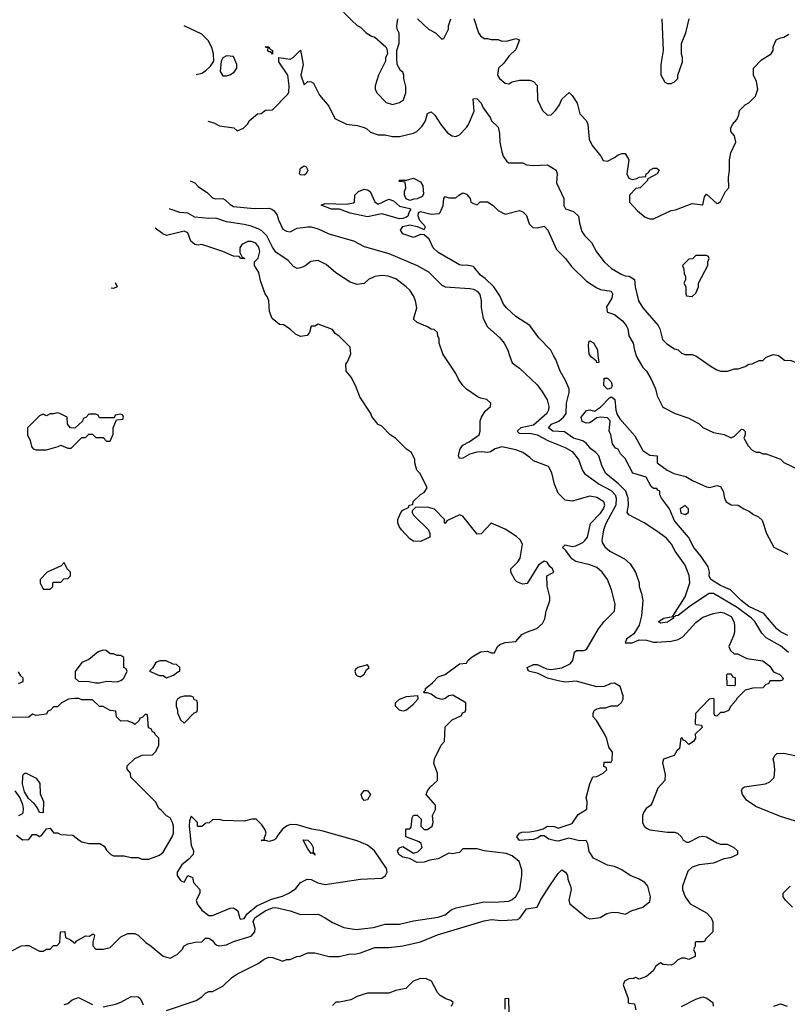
# Model space of a CAD drawing. Header units: inches. Extents: x 2380053 to 2584298, y 380219 to 546618.
# Tile 263 of 656: x 2444898 to 2449249, y 516320 to 521904. Entities that reach past the tile are written whole.
import ezdxf

# ---------------------------------------------------------------- set-up
doc = ezdxf.new("R2010")
doc.units = ezdxf.units.IN
doc.header["$MEASUREMENT"] = 0
doc.layers.add('C4541', color=7, linetype='Continuous')
doc.layers.add('C4542', color=7, linetype='Continuous')

msp = doc.modelspace()

# ---------------------------------------------------------------- linework, layer by layer
at = {"layer": 'C4541', "color": 2}
for points, elevation in [([(2444850, 516622), (2444908.4, 516651.6), (2444930, 516654), (2444950, 516654), (2445010, 516622), (2445030, 516622), (2445050, 516632), (2445070, 516632), (2445090, 516654), (2445110, 516654), (2445126, 516670), (2445129, 516730), (2445150, 516732), (2445154, 516730), (2445158, 516698), (2445185.4, 516685.4), (2445210, 516666), (2445220.7, 516679.3), (2445270, 516707.3), (2445293.6, 516706.4), (2445310, 516718), (2445316.9, 516716.9), (2445322, 516710), (2445311.6, 516671.6), (2445311.6, 516651.6), (2445330, 516632), (2445370, 516632), (2445410, 516642), (2445470, 516702), (2445510, 516722), (2445550, 516722), (2445570, 516712), (2445612, 516670), (2445642, 516650), (2445710, 516592), (2445750, 516582), (2445790, 516602), (2445818, 516630), (2445830, 516652), (2445850, 516662), (2445892.7, 516672.7), (2445930, 516674), (2445950, 516694), (2445970, 516694), (2445990, 516682), (2446002.8, 516662.8), (2446014.4, 516654.4), (2446030.6, 516650.6), (2446070, 516656.4), (2446110, 516675.3), (2446210, 516706.5), (2446231, 516730), (2446232.3, 516750), (2446221.5, 516790), (2446229.8, 516810), (2446289.5, 516850), (2446330, 516866.4), (2446350, 516868), (2446430, 516850.4), (2446490, 516828.2), (2446590, 516831), (2446630, 516811), (2446670, 516782.8), (2446735.9, 516755.9), (2446804.5, 516744.5), (2446904.1, 516755.9), (2446970, 516774.8), (2447050, 516774.8), (2447130, 516794), (2447270, 516814), (2447310, 516827.3), (2447344.1, 516855.9), (2447372.5, 516867.5), (2447530, 516900.7), (2447590, 516899.1), (2447670, 516904.9), (2447690, 516914), (2447710, 516931), (2447732.7, 516970), (2447744, 517050), (2447743.1, 517083.1), (2447728.9, 517128.9), (2447690, 517162), (2447654.5, 517174.5), (2447530, 517189.3), (2447490, 517201.2), (2447410, 517201.2), (2447390, 517180.9), (2447350, 517174), (2447330, 517176), (2447270, 517144.2), (2447223.1, 517136.9), (2447190, 517126), (2447150, 517123.7), (2447107.2, 517147.2), (2447070, 517154), (2447047, 517170), (2447039.5, 517190), (2447050, 517206.8), (2447070, 517214.8), (2447130, 517176.3), (2447154.7, 517185.3), (2447179, 517210), (2447172.7, 517232.7), (2447162, 517242), (2447086, 517270), (2447086, 517310), (2447090, 517314), (2447110, 517314), (2447116.4, 517323.6), (2447123.1, 517376.9), (2447130, 517392), (2447150, 517392), (2447174, 517370), (2447172, 517330), (2447190, 517312), (2447210, 517311.3), (2447235.3, 517330), (2447242, 517350), (2447238, 517390), (2447254.6, 517425.4), (2447255.3, 517450), (2447202, 517510), (2447208.7, 517530), (2447226.3, 517553.7), (2447266, 517590), (2447266, 517630), (2447244.7, 517684.7), (2447248.9, 517711.1), (2447286, 517790), (2447306, 517810), (2447310, 517894), (2447350, 517934), (2447402, 517958), (2447408, 517972), (2447422, 517978), (2447427.3, 517992.7), (2447426, 518030), (2447352.7, 518072.7), (2447330, 518068.7), (2447310, 518054), (2447290, 518048.7), (2447258, 518058), (2447230, 518078), (2447210, 518086), (2447190, 518086), (2447186, 518090), (2447198, 518102), (2447198, 518110), (2447237.5, 518142.5), (2447270, 518178), (2447310, 518190.8), (2447390, 518251.3), (2447430, 518254), (2447438, 518270), (2447462, 518290), (2447510, 518318.8), (2447550, 518322), (2447570, 518314), (2447590, 518314), (2447606, 518350), (2447619, 518361), (2447650, 518371), (2447710, 518378), (2447743.6, 518416.4), (2447770, 518430.8), (2447829, 518451), (2447860.4, 518479.6), (2447874.6, 518505.4), (2447882, 518550), (2447902, 518610), (2447902, 518630), (2447888.4, 518691.6), (2447886, 518750), (2447926, 518770), (2447918, 518790), (2447903.1, 518803.1), (2447888.4, 518828.4), (2447870, 518833.2), (2447838, 518810), (2447773.4, 518706.6), (2447750, 518702.7), (2447715.5, 518715.5), (2447705.6, 518725.6), (2447682, 518770), (2447682, 518790), (2447722, 518830), (2447734, 518850), (2447748, 518930), (2447734.6, 518954.6), (2447713.6, 518973.6), (2447650, 519014), (2447570, 519048), (2447512.7, 518987.3), (2447490, 518986), (2447410, 519088), (2447390, 519095.3), (2447318, 519062), (2447310, 519046), (2447306, 519050), (2447306, 519070), (2447248.9, 519128.9), (2447210, 519139), (2447142, 519138), (2447122, 519118), (2447122, 519110), (2447130, 519094), (2447214, 519010), (2447222, 518990), (2447222, 518970), (2447170, 518945.2), (2447130, 518946), (2447110, 518959), (2447062, 519010), (2447048, 519030), (2447042, 519050), (2447042, 519070), (2447058, 519110), (2447070, 519122), (2447102, 519138), (2447106, 519150), (2447126, 519154), (2447128.9, 519171.1), (2447170, 519212), (2447190, 519222), (2447208, 519250), (2447168, 519330), (2447148.7, 519350), (2447138, 519390), (2447138, 519410), (2447118, 519450), (2447090, 519468), (2447028, 519530), (2446998, 519550), (2446950, 519598), (2446930, 519608), (2446894.6, 519654.6), (2446888.7, 519670), (2446825.6, 519765.6), (2446802, 519830), (2446776.4, 519876.4), (2446748, 519910), (2446746, 519950), (2446756.4, 519963.6), (2446771.3, 520000)], 66), ([(2445730, 516284.7), (2445898, 516342), (2445930, 516362), (2445950, 516382), (2445970, 516392), (2445990, 516392), (2446050, 516422), (2446098, 516470), (2446128, 516490), (2446250, 516551), (2446284.1, 516575.9), (2446310, 516586.8), (2446330, 516586), (2446390, 516564.7), (2446410, 516574), (2446430, 516574), (2446468.4, 516591.6), (2446487.3, 516592.7), (2446530, 516612), (2446570, 516611.3), (2446651.1, 516591.1), (2446708.9, 516591.1), (2446770, 516606), (2446796.5, 516603.5), (2446830, 516610.8), (2446910, 516642), (2446990, 516642.8), (2447070, 516650.7), (2447170, 516673.4), (2447265.8, 516714.2), (2447530, 516792.7), (2447570, 516800.5), (2447630, 516795.5), (2447718.9, 516801.1), (2447732.3, 516807.7), (2447770, 516860.7), (2447830, 516871.3), (2447849.6, 516910.4), (2447904.1, 516995.9), (2447950, 517062), (2447970, 517082), (2447991.3, 517070), (2448002, 517050), (2448004.7, 517030), (2448020.7, 516990), (2448022.8, 516970), (2448010.8, 516910), (2448016, 516890), (2448110, 516811.3), (2448130, 516804.7), (2448188.4, 516811.6), (2448225.6, 516834.4), (2448258, 516842), (2448290, 516841), (2448330, 516831.3), (2448370, 516851.3), (2448430, 516871.3), (2448470, 516902), (2448474, 516930), (2448459, 516990), (2448442, 517010), (2448410, 517029), (2448358, 517050), (2448310, 517082), (2448270, 517102), (2448230, 517109), (2448149.4, 517149.4), (2448125.6, 517185.6), (2448119, 517230), (2448108.7, 517248.7), (2448070, 517246), (2448010, 517262.9), (2447950, 517245.2), (2447934, 517246), (2447897, 517257), (2447870, 517275.3), (2447850, 517275.3), (2447836.4, 517263.6), (2447810, 517254.5), (2447730, 517249.6), (2447716, 517270), (2447730, 517290.8), (2447744.1, 517295.9), (2447790, 517298), (2447833.6, 517306.4), (2447864.7, 517315.3), (2447890, 517330.8), (2447930, 517327.3), (2447950, 517318.8), (2448030, 517344.7), (2448063.1, 517396.9), (2448112.9, 517427.1), (2448115.3, 517470), (2448108.7, 517490), (2448129, 517571), (2448146, 517610), (2448170, 517612), (2448206, 517630), (2448226, 517650), (2448222, 517662), (2448208.4, 517668.4), (2448210, 517694), (2448250, 517694), (2448256.4, 517703.6), (2448258, 517750), (2448238, 517778), (2448225.6, 517825.6), (2448212.9, 517852.9), (2448168, 517930), (2448148.7, 517950), (2448148.7, 517970), (2448154.6, 517985.4), (2448165.6, 517994.4), (2448190, 518001), (2448218, 518002), (2448250, 518012), (2448287.3, 518012.7), (2448308.4, 518031.6), (2448318, 518050), (2448319, 518070), (2448302, 518122), (2448270, 518142), (2448250, 518139), (2448210, 518122.7), (2448170, 518121.2), (2448052.4, 518152.4), (2447990, 518146.3), (2447950, 518153.6), (2447889.7, 518169.7), (2447836.9, 518196.9), (2447782, 518210), (2447774, 518230), (2447810, 518247.3), (2447830, 518247.3), (2447883, 518223), (2447910, 518219.1), (2447970, 518227.7), (2448018, 518250), (2448034, 518270), (2448043.2, 518316.8), (2448054, 518326), (2448094, 518326), (2448110, 518332), (2448179, 518450), (2448210, 518491.3), (2448268.7, 518550), (2448274, 518590), (2448253.2, 518670), (2448229, 518730), (2448199, 518770), (2448170, 518797.2), (2448130, 518812.7), (2448050, 518832), (2448027.3, 518847.3), (2447994.2, 518894.2), (2447974, 518910), (2447990, 518926), (2448030, 518917.1), (2448050, 518920.4), (2448090, 518939.3), (2448102, 518950), (2448116.2, 518970), (2448133.2, 519046.8), (2448190, 519104.9), (2448207, 519130), (2448214, 519150), (2448209.2, 519170), (2448170, 519194.5), (2448130, 519200.9), (2448030, 519173.2), (2447990, 519179), (2447950, 519218), (2447929.2, 519270), (2447914.8, 519334.8), (2447895.3, 519370), (2447810, 519402), (2447790, 519422), (2447750, 519448.7), (2447710, 519464), (2447630, 519481.2), (2447592, 519470), (2447566.8, 519453.2), (2447551.1, 519448.9), (2447513.3, 519453.3), (2447488.9, 519451.1), (2447450, 519439.1), (2447410, 519417), (2447390, 519415.3), (2447385.1, 519430), (2447388.3, 519450), (2447394.3, 519470), (2447409.8, 519490.2), (2447446, 519510), (2447502, 519550), (2447508, 519570), (2447508.4, 519628.4), (2447515.3, 519650), (2447536.4, 519683.6), (2447566, 519710), (2447568, 519730), (2447546, 519750), (2447510, 519758), (2447490, 519768), (2447430, 519808.7), (2447408.7, 519830), (2447384.7, 519864.7), (2447370, 519898), (2447302, 520000)], 62), ([(2447674.8, 520000), (2447690, 519958), (2447730, 519928.7), (2447830, 519833.2), (2447858.3, 519798.3), (2447887.5, 519747.5), (2447896.2, 519710), (2447894.5, 519690), (2447885.2, 519670), (2447810, 519604.9), (2447738, 519590), (2447717.2, 519570), (2447730, 519557.2), (2447790, 519559.3), (2447830, 519549.5), (2447894.8, 519514.8), (2447990, 519478), (2448030, 519455.1), (2448064.5, 519410), (2448087.2, 519347.2), (2448099, 519330), (2448182.7, 519270), (2448250, 519233.6), (2448273.3, 519210), (2448279.7, 519190), (2448277.7, 519150), (2448221.3, 519050), (2448207.8, 519010), (2448197.2, 518950), (2448199, 518939), (2448213.6, 518913.6), (2448242, 518890), (2448325.6, 518845.6), (2448358, 518818), (2448388.7, 518770), (2448408.7, 518710), (2448408.7, 518690), (2448422, 518650), (2448429.1, 518609.1), (2448423.1, 518523.1), (2448409.2, 518470), (2448378.3, 518421.7), (2448337.2, 518390), (2448329.3, 518369.3), (2448370, 518369.6), (2448410, 518386), (2448450, 518385.2), (2448490, 518374), (2448510, 518373.2), (2448590, 518379), (2448630, 518389), (2448655.9, 518404.1), (2448730, 518485.2), (2448770, 518515.1), (2448830, 518537), (2448870, 518543.7), (2448890, 518540.9), (2448930, 518519), (2448945.2, 518490), (2448949.2, 518470), (2448949.1, 518430.9), (2448944, 518410), (2448918, 518350), (2448927.3, 518327.3), (2448948.4, 518308.4), (2448967.3, 518307.3), (2449020.4, 518280.4), (2449110, 518268.7), (2449150, 518238), (2449170, 518206), (2449206, 518190), (2449226, 518170), (2449222, 518158), (2449210, 518154), (2449150, 518154), (2449142, 518138), (2449127.3, 518132.7), (2449110, 518114), (2449052.7, 518112.7), (2449010, 518102), (2448964, 518056), (2448958, 518042), (2448928.9, 518011.1), (2448914.6, 517985.4), (2448890, 517974), (2448870, 517974), (2448850, 517954), (2448838, 517958), (2448834, 517970), (2448834, 518050), (2448830, 518054), (2448806, 518050), (2448728, 517970), (2448726, 517910), (2448730, 517906), (2448762, 517902), (2448766, 517890), (2448727.3, 517852.7), (2448728, 517830), (2448718, 517810), (2448690, 517794), (2448670, 517814), (2448658, 517818), (2448654, 517830), (2448646, 517830), (2448638, 517770), (2448623.1, 517756.9), (2448608.4, 517731.6), (2448548, 517710), (2448542, 517690), (2448556.4, 517623.6), (2448555.3, 517590), (2448514.6, 517545.4), (2448481.2, 517458.8), (2448472.9, 517447.1), (2448448, 517430), (2448435.3, 517410), (2448428.7, 517390), (2448428.7, 517350), (2448438, 517330), (2448450, 517318), (2448470, 517308.7), (2448570, 517295.3), (2448610, 517295.3), (2448626, 517290), (2448649, 517269), (2448658, 517250), (2448680.2, 517240.2), (2448690, 517239), (2448750, 517269.2), (2448770, 517273.2), (2448790, 517269), (2448850, 517235.3), (2448870, 517228), (2448907.3, 517227.3), (2448946, 517210), (2448966, 517190), (2448966, 517170), (2448926, 517150), (2448890, 517144.7), (2448830, 517121), (2448750, 517111), (2448710, 517098), (2448684.7, 517075.3), (2448655.3, 516990), (2448655.3, 516970), (2448669.3, 516929.3), (2448698, 516890), (2448790, 516838), (2448818, 516810), (2448827.3, 516787.3), (2448826, 516730), (2448786, 516690), (2448782, 516678), (2448770, 516674), (2448730, 516674), (2448726, 516670), (2448726, 516650), (2448718, 516630), (2448726, 516610), (2448726, 516590), (2448690, 516574), (2448670, 516582), (2448650, 516582), (2448626, 516570), (2448606, 516550), (2448590, 516542), (2448545.4, 516545.4), (2448530, 516554), (2448503.1, 516536.9), (2448488, 516510), (2448450, 516478), (2448410, 516462), (2448390, 516471.3), (2448374.6, 516465.4), (2448350, 516464.7), (2448326, 516450), (2448318, 516430), (2448347.3, 516352.7), (2448346, 516330), (2448350, 516326), (2448382, 516322), (2448390, 516288.7)], 58), ([(2449255.6, 518315.6), (2449210, 518352.3), (2449130, 518399), (2449104.8, 518424.8), (2449064.5, 518490), (2449045.6, 518510), (2448964.2, 518570), (2448830, 518649.3), (2448806, 518650), (2448699.9, 518580.1), (2448630, 518524.5), (2448616, 518524), (2448610, 518518), (2448600.4, 518520.4), (2448669.3, 518630), (2448697.2, 518710), (2448692.1, 518752.1), (2448669.2, 518810), (2448614, 518890), (2448593.2, 518930), (2448563.2, 518963.2), (2448510, 519004), (2448438, 519050), (2448350, 519095.3), (2448341.2, 519110), (2448349.4, 519150), (2448347.3, 519190), (2448333.6, 519230), (2448292.4, 519272.4), (2448220.5, 519330), (2448199.7, 519370), (2448179.7, 519430), (2448162.9, 519450), (2448135.6, 519470), (2448110, 519500.9), (2448090, 519515.6), (2448036, 519530), (2447986.6, 519566.6), (2447919, 519570), (2447895.1, 519590), (2447912.3, 519610), (2447952.9, 519627.1), (2447980.7, 519650), (2447995.1, 519670), (2447998, 519730), (2448012.3, 519790), (2448012, 519810), (2447990, 519862), (2447961.2, 519910), (2447936.5, 519976.5), (2447924.4, 520000)], 54), ([(2448175.6, 520000), (2448179.6, 519960.4), (2448170, 519958), (2448167.2, 519967.2), (2448139.3, 519990), (2448132.2, 520000)], 50), ([(2448392.7, 520000), (2448396.3, 519990), (2448430, 519931.3), (2448451, 519910), (2448474.8, 519870), (2448501, 519810), (2448511.1, 519771.1), (2448542, 519710), (2448550, 519702), (2448614, 519670), (2448690, 519644.7), (2448750, 519612), (2448770, 519592), (2448830, 519562), (2448891.1, 519551.1), (2448930, 519532), (2448950, 519542), (2448990, 519582), (2448999.6, 519579.6), (2449010.9, 519569.1), (2449010.9, 519549.1), (2449002, 519530), (2449026.4, 519486.4), (2449050, 519462), (2449071.6, 519451.6), (2449091.1, 519451.1), (2449110, 519442), (2449130, 519442), (2449211, 519411), (2449230, 519392), (2449312.7, 519352.7)], 54), ([(2448724, 520000), (2448730, 519998), (2448816.9, 519936.9), (2448850, 519918), (2448871.6, 519911.6), (2448910, 519911.3), (2448950, 519924.7), (2448970, 519924.7), (2449010, 519938), (2449030, 519951.3), (2449050, 519952), (2449090, 519972), (2449110, 519972), (2449129.1, 519990.9), (2449153.8, 520000)], 58), ([(2449198.7, 520000), (2449199.8, 519999.8), (2449232.7, 519972.7), (2449270, 519972), (2449310, 519954), (2449346, 519990), (2449346, 520000)], 58), ([(2449252.1, 518412.1), (2449210, 518433), (2449188.9, 518448.9), (2449115.5, 518535.5), (2449030, 518576.2), (2448986.6, 518610), (2448926.6, 518670), (2448870, 518695.1), (2448815.1, 518730), (2448806.3, 518750), (2448807.8, 518770), (2448801.2, 518801.2), (2448760.5, 518860.5), (2448718.4, 518910), (2448689.6, 518969.6), (2448610, 519062), (2448582, 519130), (2448535.3, 519190), (2448526, 519210), (2448526, 519230), (2448515.3, 519235.3), (2448510, 519246), (2448490, 519246), (2448476.4, 519256.4), (2448448.7, 519310), (2448373.2, 519333.2), (2448330, 519415.3), (2448302.7, 519442.7), (2448290, 519468), (2448274.6, 519474.6), (2448258, 519498), (2448249, 519550), (2448239.3, 519570), (2448245.2, 519630), (2448230, 519645.2), (2448190, 519649.2), (2448170, 519645.2), (2448130, 519618), (2448110, 519615.1), (2448085.4, 519625.4), (2448079.5, 519650), (2448110, 519687.3), (2448130, 519690.8), (2448156.5, 519683.5), (2448190, 519706.8), (2448240.2, 519759.8), (2448250, 519766), (2448259.8, 519759.8), (2448270.4, 519750.4), (2448276.4, 519690), (2448284.4, 519664.4), (2448299.9, 519639.9), (2448384.9, 519544.9), (2448430, 519461), (2448470, 519434), (2448512, 519430), (2448512, 519390), (2448567.3, 519350), (2448606, 519330), (2448673, 519313), (2448711.3, 519290), (2448790, 519254.8), (2448810, 519250.8), (2448850, 519262.8), (2448870, 519256), (2448884.9, 519230), (2448892, 519190), (2448902, 519170), (2448930, 519152), (2448970, 519151.3), (2449002, 519130), (2449035.3, 519115.3), (2449056.9, 519096.9), (2449085.4, 519085.4), (2449106, 519066), (2449131.3, 518990), (2449171.6, 518911.6), (2449252.7, 518872.7)], 50), ([(2444890, 518138.8), (2444918, 518150), (2444918, 518170), (2444903.1, 518183.1), (2444890, 518206)], 70), ([(2444879.6, 517279.6), (2444912.7, 517252.7), (2444950, 517254), (2444970, 517282), (2444990, 517282), (2445010, 517271.3), (2445022, 517278), (2445050, 517314), (2445070, 517318), (2445090, 517292), (2445111.6, 517291.6), (2445130, 517282), (2445199.6, 517279.6), (2445234, 517250), (2445250, 517242), (2445290, 517232), (2445351.6, 517231.6), (2445376.9, 517216.9), (2445390, 517194), (2445414, 517170), (2445430, 517162), (2445490, 517162), (2445530, 517152), (2445570, 517152), (2445590, 517142), (2445630, 517142), (2445690, 517164.7), (2445710, 517182), (2445762, 517270), (2445768.7, 517290), (2445769, 517330), (2445764, 517350), (2445750, 517378), (2445728.9, 517388.9), (2445700.4, 517420.4), (2445686, 517430), (2445670, 517466), (2445527.3, 517607.3), (2445526, 517630), (2445507.3, 517652.7), (2445507.3, 517672.7), (2445550, 517714), (2445592.7, 517732.7), (2445650, 517734), (2445670, 517754), (2445686, 517790), (2445686, 517830), (2445666, 517850), (2445662, 517862), (2445650, 517866), (2445642, 517882), (2445628.4, 517888.4), (2445622, 517962), (2445610, 517966), (2445592.7, 517947.3), (2445578, 517942), (2445574, 517930), (2445550, 517906), (2445536.4, 517916.4), (2445507.3, 517927.3), (2445470, 517926), (2445446, 517950), (2445442, 517982), (2445410, 517986), (2445370, 518008), (2445350, 518008), (2445310, 518046), (2445250, 518046), (2445233.6, 518053.6), (2445210, 518054), (2445174, 518050), (2445134, 518030), (2445112.7, 518007.3), (2445090, 518006), (2445072.7, 517987.3), (2445058, 517982), (2445050, 517966), (2444990, 517958), (2444970, 517966), (2444950, 517948), (2444830, 517946)], 70), ([(2449350, 517342), (2449210, 517384), (2449070, 517442), (2449018, 517478), (2448994, 517510), (2448988.7, 517530), (2448994.6, 517545.4), (2449006, 517554), (2449126, 517570), (2449150, 517582), (2449174, 517606), (2449178, 517650), (2449175.3, 517690), (2449168.7, 517710), (2449178, 517730), (2449190, 517742), (2449230, 517744.7), (2449291.6, 517731.6)], 54), ([(2444870.6, 517530.6), (2444898.8, 517490), (2444913.4, 517453.4), (2444917.3, 517430), (2444915.3, 517404.7), (2444910, 517398), (2444890, 517388)], 70), ([(2449278, 516870), (2449238, 516910), (2449226, 516930), (2449226, 516950), (2449266, 516990)], 54), ([(2447346, 516310), (2447354, 516330), (2447342, 516342), (2447314, 516350), (2447282, 516370), (2447266.4, 516386.4), (2447232, 516450), (2447203.5, 516463.5), (2447170, 516466), (2447128, 516450), (2447086, 516410), (2447030, 516398), (2446990, 516382), (2446870, 516382), (2446850, 516378), (2446810, 516364.7), (2446774.6, 516345.4), (2446710, 516332), (2446690, 516332), (2446670, 516312)], 58), ([(2445370, 516304.7), (2445440.2, 516319.8), (2445470, 516331), (2445530, 516364.7), (2445570, 516362), (2445582, 516350), (2445596.9, 516316.9)], 62), ([(2448650, 516308), (2448731.1, 516348.9), (2448770, 516362), (2448793.6, 516353.6), (2448826, 516330), (2448828.4, 516308.4)], 58), ([(2445150, 516318), (2445170, 516324.7), (2445194.6, 516345.4), (2445230, 516358), (2445310, 516318)], 62), ([(2447671.6, 516271.6), (2447670, 516352), (2447648, 516350), (2447648.4, 516291.6)], 58), ([(2449171.6, 516308.4), (2449210, 516322), (2449248.4, 516308.4)], 58)]:
    msp.add_lwpolyline(points, dxfattribs=dict(at, elevation=elevation))
for points, elevation in [([(2448230, 519809), (2448209.6, 519830), (2448210, 519872), (2448230, 519871), (2448250.7, 519850), (2448255.5, 519830), (2448250, 519815.3)], 50), ([(2445110, 519675.3), (2445090, 519668), (2445070, 519668), (2445050, 519658), (2445030, 519666), (2445010, 519658), (2444942, 519590), (2444942, 519550), (2444956.9, 519516.9), (2444963.6, 519483.6), (2444974, 519470), (2444990, 519464.7), (2445050, 519464.7), (2445116.4, 519483.6), (2445130, 519492), (2445170, 519474), (2445190, 519474), (2445250, 519534), (2445270, 519534), (2445290, 519554), (2445310, 519554), (2445330, 519534), (2445370, 519534), (2445390, 519514), (2445410, 519514), (2445427.3, 519552.7), (2445428, 519590), (2445446, 519634), (2445482, 519638), (2445486, 519650), (2445482, 519662), (2445470, 519666), (2445438, 519662), (2445434, 519646), (2445350, 519646), (2445342, 519662), (2445330, 519666), (2445290, 519666), (2445272.7, 519647.3), (2445258, 519642), (2445252.7, 519627.3), (2445210, 519588), (2445186, 519590), (2445168, 519610), (2445166, 519650), (2445126, 519670)], 70), ([(2448670, 519148), (2448642, 519130), (2448645.4, 519105.4), (2448670, 519098), (2448688, 519110), (2448688, 519130)], 50), ([(2445150, 518826), (2445132.7, 518807.3), (2445054, 518770), (2445014, 518730), (2445014, 518710), (2445030, 518674), (2445070, 518674), (2445086, 518690), (2445086, 518710), (2445090, 518714), (2445130, 518714), (2445147.3, 518732.7), (2445170, 518734), (2445186, 518750), (2445186, 518770), (2445166, 518790)], 70), ([(2448530, 518481.2), (2448519, 518490), (2448549, 518510), (2448599.8, 518519.8), (2448604.7, 518510), (2448570, 518487.3)], 54), ([(2445370, 518328), (2445342, 518318), (2445290, 518275.3), (2445250, 518258), (2445212.7, 518207.3), (2445212, 518170), (2445231.6, 518151.6), (2445289.1, 518150.9), (2445330, 518143), (2445350, 518143), (2445390, 518153.4), (2445450, 518148.2), (2445470, 518156), (2445488.7, 518170), (2445506, 518210), (2445502, 518222), (2445488, 518230), (2445487.3, 518287.3), (2445470, 518298), (2445450, 518298), (2445430, 518308), (2445410, 518308), (2445387.3, 518327.3)], 70), ([(2445727.3, 518267.3), (2445692.7, 518267.3), (2445670, 518258), (2445650, 518226), (2445634, 518210), (2445690, 518184.7), (2445710, 518184.7), (2445730, 518172), (2445770, 518186), (2445794, 518206), (2445806, 518210), (2445806, 518230), (2445787.3, 518247.3), (2445768.4, 518248.4)], 70), ([(2446870, 518246), (2446814, 518230), (2446802, 518218), (2446798, 518210), (2446802.8, 518190), (2446810, 518182.8), (2446830, 518178), (2446850, 518192), (2446863.1, 518216.9), (2446878, 518230)], 70), ([(2448950, 518126), (2448907.3, 518127.3), (2448906, 518190), (2448910, 518194), (2448930, 518194), (2448938, 518178), (2448952.7, 518172.7), (2448954, 518130)], 58), ([(2445830, 518068), (2445810, 518062), (2445792, 518050), (2445785.4, 518034.6), (2445784.7, 518010), (2445792.7, 517987.3), (2445792.7, 517972.7), (2445810, 517934), (2445830, 517914), (2445887.3, 517972.7), (2445902, 517978), (2445906, 517990), (2445906, 518030), (2445902, 518042), (2445887.3, 518047.3), (2445882, 518062), (2445867.3, 518067.3)], 70), ([(2447070, 517982), (2447050, 517988), (2447028, 518010), (2447028, 518030), (2447050, 518051.3), (2447090, 518064.7), (2447152, 518072), (2447154, 518050), (2447123.6, 518016.4), (2447090, 517988.7)], 66), ([(2445030, 517406), (2445010, 517408), (2444996.5, 517436.5), (2444978.9, 517458.9), (2444947, 517487), (2444924.5, 517524.5), (2444913.2, 517570), (2444915.3, 517610), (2444918, 517622), (2444926, 517630), (2444934, 517630), (2444990, 517602), (2445011.6, 517571.6), (2445012.7, 517512.7), (2445032, 517470)], 70), ([(2446850, 517475.3), (2446839, 517490), (2446834, 517510), (2446850, 517532), (2446870, 517532), (2446886, 517510), (2446870, 517479)], 66), ([(2445870, 517386), (2445859.6, 517360.4), (2445858, 517330), (2445870, 517222), (2445882.8, 517190), (2445880.7, 517170), (2445856.9, 517143.1), (2445816.3, 517110), (2445790.7, 517070), (2445790.8, 517050), (2445810, 517021), (2445830, 517012), (2445850, 517051), (2445878, 517038), (2445882, 517010), (2445918, 516970), (2445918, 516950), (2445897.3, 516910), (2445903.8, 516890), (2445930, 516853.4), (2445970, 516822.8), (2445990, 516822.8), (2446090, 516865.5), (2446110, 516867.7), (2446133.4, 516850), (2446146, 516806), (2446150, 516802.8), (2446170, 516806), (2446186.6, 516833.4), (2446242.7, 516877.3), (2446324.5, 516915.5), (2446386.6, 516933.4), (2446427.3, 516952.7), (2446462.7, 516977.3), (2446490, 517010.8), (2446528, 517030), (2446550, 517026.8), (2446588.5, 517008.5), (2446630, 516998.7), (2446830, 517028.8), (2446950, 517035.8), (2446971.8, 517050), (2446980.5, 517070), (2446976.3, 517090), (2446909.7, 517190), (2446870, 517221.8), (2446810, 517247.6), (2446610, 517303.1), (2446553.1, 517313.1), (2446470, 517337.3), (2446430, 517339.8), (2446409.1, 517330.9), (2446387.7, 517312.3), (2446360.2, 517279.8), (2446350, 517259), (2446338, 517250), (2446310, 517244), (2446292, 517248), (2446270, 517246), (2446266, 517250), (2446286, 517254), (2446286, 517266), (2446295.3, 517290), (2446288.7, 517310), (2446270, 517338), (2446238, 517370), (2446214, 517370), (2446170, 517358), (2446050, 517362), (2446030, 517368), (2445990, 517366), (2445971.6, 517348.4), (2445952.7, 517347.3), (2445930, 517328), (2445910, 517328), (2445906, 517330), (2445906, 517350)], 70), ([(2446570, 517166), (2446569, 517169), (2446558, 517178), (2446550, 517175.3), (2446530, 517202), (2446504, 517250), (2446506.6, 517253.4), (2446531.3, 517250), (2446550, 517231.3), (2446561, 517210), (2446562, 517182), (2446570, 517174)], 70)]:
    msp.add_lwpolyline(points, close=True, dxfattribs=dict(at, elevation=elevation))
at = {"layer": 'C4542', "color": 2}
for points, elevation in [([(2446692, 521990), (2446779.6, 521899.6), (2446810, 521872), (2446830, 521862), (2446862, 521830), (2446891.1, 521811.1), (2446910, 521804.7), (2446974, 521750), (2446979.6, 521739.6), (2446982, 521710), (2446972, 521690), (2446971.6, 521668.4), (2446931.3, 521590), (2446912, 521530), (2446912, 521510), (2446922, 521490), (2446974.4, 521434.4), (2447010, 521424), (2447050, 521434.8), (2447074, 521450), (2447086.6, 521490), (2447086, 521526), (2447075.3, 521570), (2447075.3, 521590), (2447070, 521606), (2447056.4, 521616.4), (2447038, 521650), (2447035.3, 521690), (2447035.3, 521730), (2447048.4, 521771.6), (2447048.7, 521790), (2447048.4, 521828.4), (2447038, 521850), (2447035.3, 521870), (2447041.2, 521910)], 62), ([(2447152, 521910), (2447214, 521850), (2447254, 521830), (2447290, 521794), (2447302, 521798), (2447328, 521850), (2447328.7, 521870), (2447342, 521910)], 62), ([(2447471.6, 521911.6), (2447498, 521830), (2447510, 521812), (2447530, 521798), (2447550, 521798), (2447570, 521791.3), (2447610, 521791.3), (2447630, 521782), (2447664.7, 521784.7), (2447710, 521798), (2447731.3, 521790), (2447710, 521735.3), (2447670, 521698), (2447642, 521658), (2447611.3, 521630), (2447606, 521590), (2447618, 521570), (2447650, 521544.7), (2447670, 521541), (2447690, 521551.3), (2447730, 521562), (2447790, 521562), (2447810, 521554), (2447831.1, 521531.1), (2447832, 521450), (2447862, 521390), (2447890, 521362), (2447910, 521364.7), (2447935.3, 521390), (2447958, 521422), (2447970, 521454), (2448011.6, 521491.6), (2448030, 521474), (2448058, 521430), (2448072, 521370), (2448111.3, 521330), (2448118, 521310), (2448126.4, 521226.4), (2448142, 521190), (2448192, 521130), (2448205.4, 521105.4), (2448230, 521102), (2448270, 521122), (2448290, 521138), (2448310, 521144.7), (2448330, 521144.7), (2448350.7, 521110), (2448338.8, 521030), (2448350, 521004.7), (2448370, 520998), (2448396.4, 521003.6), (2448410, 521011.3), (2448446, 521014), (2448448, 521030), (2448462, 521038), (2448470, 521051.3), (2448490, 521062), (2448510, 521062), (2448522, 521050), (2448512, 521030), (2448458, 521002), (2448454, 520990), (2448414, 520950), (2448390, 520946), (2448354, 520910), (2448354, 520870), (2448399.6, 520819.6), (2448443.6, 520783.6), (2448470, 520774), (2448490, 520774), (2448590, 520822), (2448614.6, 520825.4), (2448710, 520862), (2448770, 520854), (2448780.4, 520899.6), (2448790, 520914), (2448850, 520862), (2448856.4, 520863.6), (2448870, 520874), (2448898, 520930), (2448918, 520950), (2448915.3, 521010), (2448922, 521050), (2448922, 521110), (2448928, 521150), (2448958, 521210), (2448950, 521246), (2448928, 521270), (2448928, 521290), (2448938, 521310), (2448962, 521338), (2448974.6, 521365.4), (2448978, 521390), (2449010, 521422), (2449030, 521432), (2449068, 521470), (2449082, 521510), (2449074.6, 521554.6), (2449058, 521590), (2449058, 521630), (2449103.1, 521676.9), (2449158, 521710), (2449168, 521730), (2449168.7, 521751.3), (2449186, 521790), (2449210, 521802), (2449230, 521804.7), (2449258, 521822)], 62), ([(2448538, 521910), (2448546, 521730), (2448531.3, 521650), (2448531.6, 521591.6), (2448554, 521550), (2448570, 521542), (2448590, 521542), (2448610, 521552), (2448628, 521570), (2448628, 521590), (2448654.6, 521665.4), (2448655.3, 521690), (2448648.7, 521708.7), (2448648.7, 521770), (2448674, 521830), (2448693.2, 521910)], 66), ([(2445898.2, 521592.7), (2445930, 521600.7), (2445950, 521614), (2445979.1, 521640.9), (2445997.2, 521670), (2445996, 521710), (2445987, 521747), (2445966.3, 521786.3), (2445930, 521822), (2445830.2, 521868.6)], 62), ([(2445963.4, 521327.9), (2445998.8, 521318.8), (2446030, 521302), (2446111.1, 521291.1), (2446130, 521274), (2446166, 521290), (2446190, 521314), (2446198, 521330), (2446246, 521370), (2446267.3, 521372.7), (2446290, 521392), (2446330, 521394), (2446418, 521482), (2446424, 521496), (2446426, 521530), (2446418, 521590), (2446365.6, 521665.6), (2446366, 521690), (2446430, 521681), (2446448, 521690), (2446490, 521731.3), (2446504, 521650), (2446491.3, 521590), (2446510, 521534), (2446530, 521554), (2446550, 521552), (2446563.6, 521543.6), (2446596.9, 521476.9), (2446650, 521414), (2446683.5, 521343.5), (2446750, 521312), (2446810, 521304.7), (2446850, 521292), (2446865.4, 521285.4), (2446886.4, 521266.4), (2446930, 521251.3), (2446968.9, 521251.1), (2447010, 521242), (2447050, 521242), (2447130, 521261), (2447149.3, 521270.7), (2447179.5, 521300.5), (2447197.2, 521330), (2447210, 521372), (2447230, 521382), (2447250, 521362), (2447284.7, 521310), (2447323.5, 521263.5), (2447350, 521244.7), (2447370, 521242), (2447390, 521252), (2447430, 521292), (2447442, 521310), (2447474, 521386), (2447467.2, 521452.8), (2447470, 521458), (2447490, 521456), (2447514, 521430), (2447524, 521404), (2447564.7, 521350), (2447571.6, 521331.6), (2447610, 521294), (2447618, 521258), (2447618.8, 521210), (2447630, 521154), (2447638, 521130), (2447659.6, 521099.6), (2447670, 521092), (2447750, 521092), (2447770, 521082), (2447810, 521078), (2447890, 521082), (2447938, 521050), (2447944.7, 521030), (2447939.6, 520979.6), (2447982, 520890), (2447982, 520850), (2447991.1, 520831.1), (2448036.3, 520816.3), (2448066, 520790), (2448071, 520750), (2448083.5, 520703.5), (2448099.8, 520679.8), (2448139.8, 520639.8), (2448167.5, 520587.5), (2448210, 520531.3), (2448253.2, 520493.2), (2448310, 520458.8), (2448330, 520450.8), (2448352, 520450), (2448382, 520430), (2448386, 520390), (2448406, 520310), (2448430.7, 520270.7), (2448516, 520170), (2448526, 520150), (2448542, 520090), (2448566.4, 520066.4), (2448610, 520038), (2448630, 520031.3), (2448650, 520012), (2448670, 520004.7), (2448710, 520004.7), (2448724, 520000)], 58), ([(2445863.4, 520990.1), (2445890, 520979), (2445910, 520959), (2445962.7, 520922.7), (2445990, 520894), (2446007.5, 520887.5), (2446050, 520889.3), (2446063.2, 520883.2), (2446090, 520855.3), (2446110, 520845.2), (2446226.8, 520833.2), (2446310, 520835.3), (2446326, 520830), (2446340.4, 520820.4), (2446356.5, 520796.5), (2446364, 520770), (2446390, 520715.3), (2446410, 520704), (2446430, 520702), (2446470, 520722), (2446530.7, 520729.3), (2446550, 520729.3), (2446590, 520718), (2446650, 520689.4), (2446789.5, 520649.5), (2446850, 520617.2), (2446990, 520578), (2447150, 520509.4), (2447214.9, 520474.9), (2447290, 520399), (2447310, 520389.2), (2447450, 520379.3), (2447470, 520376), (2447490, 520365.2), (2447506.3, 520346.3), (2447512.7, 520310), (2447512.7, 520270), (2447525.2, 520210), (2447550, 520162), (2447620.2, 520100.2), (2447644, 520070), (2447664, 520030), (2447674.8, 520000)], 58), ([(2447924.4, 520000), (2447909.3, 520029.3), (2447840.1, 520100.1), (2447788.7, 520170), (2447710, 520221.2), (2447657, 520270), (2447640.7, 520290), (2447618.6, 520338.6), (2447585.1, 520390), (2447536.9, 520436.9), (2447510, 520455.1), (2447470, 520504), (2447432.7, 520512.7), (2447410, 520509.3), (2447390, 520514), (2447270, 520584), (2447241.2, 520610), (2447219.5, 520659.5), (2447190, 520684), (2447170, 520685.2), (2447130, 520669.4), (2447068.7, 520690), (2447055.3, 520710), (2447070, 520731.3), (2447110, 520741), (2447151.3, 520731.3), (2447190, 520714), (2447198, 520730), (2447165.6, 520765.6), (2447157.2, 520790), (2447158, 520810), (2447170, 520816), (2447230, 520801.6), (2447274.5, 520805.5), (2447282, 520810), (2447298, 520850), (2447302, 520890), (2447310, 520902), (2447330, 520894), (2447370, 520894), (2447386, 520910), (2447410, 520922), (2447430, 520914), (2447452, 520890), (2447454, 520870), (2447470, 520862), (2447490, 520854), (2447508.4, 520871.6), (2447550, 520871.3), (2447582, 520850), (2447610, 520822), (2447650, 520802), (2447730, 520822), (2447750, 520814), (2447770, 520794), (2447786.4, 520746.4), (2447806, 520726), (2447830, 520724.7), (2447870, 520734), (2447890.9, 520710.9), (2447940.7, 520600.7), (2447991.3, 520550), (2448025.2, 520505.2), (2448110, 520421), (2448170, 520382.8), (2448190, 520374.8), (2448250, 520364.7), (2448257.3, 520350), (2448254.4, 520325.6), (2448224.5, 520275.5), (2448226.8, 520250), (2448230, 520244.7), (2448270, 520232), (2448315.6, 520195.6), (2448336.3, 520170), (2448344.9, 520150), (2448350, 520112), (2448374.8, 520070), (2448382, 520030), (2448392.7, 520000)], 54), ([(2447302, 520000), (2447295.3, 520010), (2447275.3, 520070), (2447275.3, 520095.3), (2447268, 520110), (2447266, 520130), (2447248, 520148), (2447230, 520148.7), (2447210, 520162), (2447150, 520186), (2447130, 520206), (2447148.7, 520270), (2447141.2, 520310), (2447130, 520338), (2447109.5, 520369.5), (2447089, 520390), (2447030, 520434), (2446986, 520450), (2446950, 520454), (2446910, 520448), (2446874, 520430), (2446850, 520408), (2446810, 520402), (2446770, 520415.3), (2446690, 520468.7), (2446635.5, 520515.5), (2446590, 520539), (2446547.1, 520532.9), (2446513.2, 520506.8), (2446490, 520496), (2446470, 520493.2), (2446450, 520504), (2446419.1, 520539.1), (2446350, 520585.2), (2446330, 520614), (2446298.5, 520678.5), (2446270, 520707), (2446250, 520718.4), (2446210, 520734), (2446170, 520742.9), (2446070, 520757.6), (2446010, 520779.3), (2445970, 520776), (2445890, 520783.7), (2445850, 520806.6), (2445806, 520810), (2445750, 520829.2), (2445746.2, 520831.2)], 62), ([(2446771.3, 520000), (2446775.3, 520010), (2446770, 520046), (2446708, 520110), (2446685.2, 520125.2), (2446670, 520148), (2446590, 520178), (2446570, 520166), (2446550, 520166), (2446541, 520130), (2446527.1, 520112.9), (2446490, 520107), (2446461.2, 520121.2), (2446430, 520148.7), (2446392.9, 520172.9), (2446370, 520175.3), (2446329, 520210), (2446313.2, 520250), (2446308.9, 520308.9), (2446302, 520330), (2446288.7, 520350), (2446263.2, 520423.2), (2446254, 520470), (2446228.7, 520510), (2446228, 520530), (2446250, 520551.3), (2446259.6, 520590), (2446253.9, 520613.9), (2446236.4, 520636.4), (2446210, 520647), (2446190, 520646.6), (2446156, 520630), (2446146, 520610), (2446144.7, 520584.7), (2446158, 520558), (2446174, 520550), (2446151, 520549), (2446142, 520562), (2446110, 520564), (2446049.3, 520589.3), (2445930, 520628.7), (2445910, 520625.2), (2445890, 520629.2), (2445867.3, 520647.3), (2445850, 520695.3), (2445830, 520705.2), (2445730, 520681.2), (2445708.7, 520690), (2445665.9, 520722.1)], 66), ([(2445438, 520413), (2445441, 520410), (2445451, 520389), (2445430, 520379), (2445415.5, 520382.5)], 66), ([(2448132.2, 520000), (2448125.1, 520010), (2448122.7, 520057.3), (2448124.7, 520075.3), (2448130, 520082), (2448150, 520071.3), (2448172.3, 520032.3), (2448175.6, 520000)], 50), ([(2449153.8, 520000), (2449170, 520006), (2449198.7, 520000)], 58)]:
    msp.add_lwpolyline(points, dxfattribs=dict(at, elevation=elevation))
for points, elevation in [([(2446330, 521708.7), (2446322, 521722), (2446310, 521722), (2446304, 521730), (2446306, 521746), (2446294, 521746), (2446290, 521752), (2446310, 521750.8), (2446318, 521738), (2446331.3, 521730)], 58), ([(2446070, 521699), (2446050, 521688.7), (2446038.8, 521670), (2446034.8, 521610), (2446050, 521586), (2446070, 521586), (2446089.1, 521590.9), (2446113.6, 521606.4), (2446128.7, 521630), (2446128.7, 521650), (2446110, 521695.3)], 62), ([(2446510, 521022), (2446490, 521024), (2446484, 521030), (2446490, 521062), (2446510, 521076), (2446522, 521070), (2446530.7, 521050), (2446522, 521030)], 54), ([(2447110, 520878), (2447088.9, 520888.9), (2447078, 520910), (2447078, 520930), (2447086, 520950), (2447082, 520982), (2447050, 520986), (2447046, 520990), (2447050, 520994), (2447090, 520994), (2447130, 521004.7), (2447170, 520984.7), (2447182.8, 520962.8), (2447186, 520914), (2447178.8, 520901.2), (2447150, 520888), (2447132.7, 520887.3)], 54), ([(2446930, 520858), (2446990, 520886.8), (2447017.3, 520877.3), (2447050, 520847.3), (2447110, 520834), (2447114, 520830), (2447104.7, 520815.3), (2447098, 520790), (2447090, 520784), (2447070, 520776), (2447050, 520775.1), (2446950, 520804), (2446870, 520786.6), (2446770, 520806.6), (2446710, 520829.4), (2446666, 520830), (2446607.3, 520852.7), (2446630, 520862), (2446750, 520858.8), (2446790, 520866), (2446795.3, 520870), (2446798, 520910), (2446818, 520930), (2446850, 520942.8), (2446870, 520938.8), (2446884.7, 520930), (2446910, 520872)], 54), ([(2448790, 520566), (2448730, 520566), (2448711.6, 520548.4), (2448690, 520546), (2448654, 520510), (2448662, 520490), (2448663.6, 520463.6), (2448672, 520450), (2448672, 520428), (2448662, 520410), (2448674, 520390), (2448674, 520350), (2448678, 520338), (2448710, 520334), (2448730, 520354), (2448746, 520390), (2448746, 520410), (2448798, 520510), (2448798, 520530), (2448806, 520550), (2448802, 520562)], 62)]:
    msp.add_lwpolyline(points, close=True, dxfattribs=dict(at, elevation=elevation))

doc.saveas('drawing.dxf')
